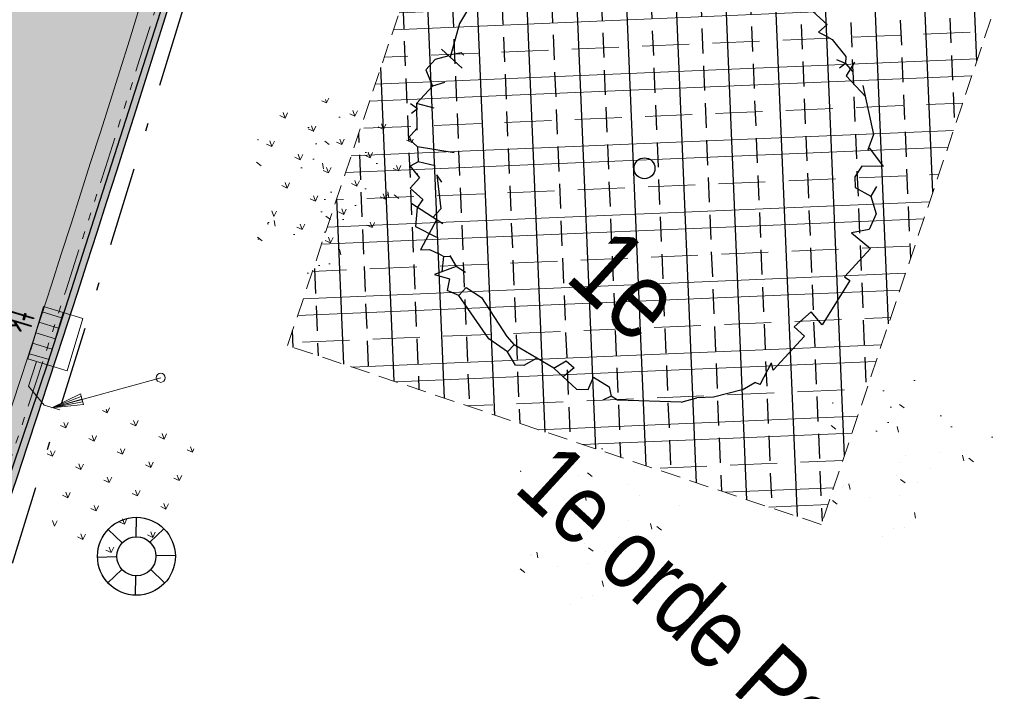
# Model space of a CAD drawing. Header units: metres. Extents: x 111546 to 149831, y 498798 to 507863.
# Tile 877 of 1056: x 111952 to 111964, y 501779 to 501788. Entities that reach past the tile are written whole.
import ezdxf
from ezdxf.enums import TextEntityAlignment as Align

# ---------------------------------------------------------------- set-up
doc = ezdxf.new("R2010")
doc.units = ezdxf.units.M
for name, pattern in [('ACAD_ISO14W100', [24, 12, -3, 0, -3, 0, -3, 0, -3]), ('DASHDOT', [25.4, 12.7, -6.35, 0, -6.35]), ('DASHED', [19.05, 12.7, -6.35]), ('VW-1-1_STREEP', [2, 1, -1])]:
    doc.linetypes.add(name, pattern=pattern)
for name, color, linetype in [('1-ontgraven teelaarde tbv grondverbetering bomen', 153, 'Continuous'), ('2-bs-Streng regenwater', 252, 'DASHDOT'), ('3-NW-HV-316010+318010-Afwerken zandbed voor wegfundering en menggranulaat-opp', 20, 'Continuous'), ('3-nw-markering', 7, 'Continuous'), ('3-vw-band-trb-13-15x25', 230, 'Continuous'), ('3-vw-lichtmast- ter (ver)plaatsen-verwijderen', 200, 'Continuous'), ('4-nw-boom tekst', 7, 'Continuous')]:
    doc.layers.add(name, color=color, linetype=linetype)
for name, color, linetype, lineweight in [('2-nw-inlaat-hwa 125', 160, 'Continuous', 15), ('2-YY-kolkleiding HWA 125mm', 150, 'Continuous', 15), ('3-nw-band-trb18-20x20-achterkant-betonrug', 20, 'ACAD_ISO14W100', 13), ('3-nw-band-trb18-20x20-voorkant-betonrug', 20, 'Continuous', 13), ('3-nw-kolk trottoir', 7, 'Continuous', 13), ('4-bs-gras', 253, 'Continuous', 9), ('4-nw materiaalscheiding-groen', 210, 'DASHED', 13), ('4-nw-boom 1e grootte', 7, 'Continuous', 35), ('4-nw-gazon', 7, 'Continuous', 5), ('4-nw-grondverbetering moerige grond', 94, 'Continuous', 15)]:
    doc.layers.add(name, color=color, linetype=linetype, lineweight=lineweight)
doc.layers.add('3-nw-menggranulaat', color=7, linetype='Continuous', lineweight=13, true_color=0xebebeb)
doc.styles.get("Standard").update_dxf_attribs({"font": 'isocp-ie.shx'})
doc.styles.add('Zaanstad', font='ARIALN.TTF')

# ---------------------------------------------------------------- blocks, each defined once
blk = doc.blocks.new('Q21')
at = {"color": 0, "linetype": 'ByBlock', "lineweight": -2}
for p, q in [((-0.003, 0.25), (0.001, 0.5)), ((-0.181, 0.172), (-0.363, 0.343)), ((0.173, 0.18), (0.351, 0.353)), ((0.25, 0.008), (0.5, 0.015)), ((-0.25, -0.008), (-0.5, -0.015)), ((-0.186, -0.167), (-0.365, -0.341)), ((-0.01, -0.25), (-0.014, -0.5)), ((0.183, -0.171), (0.357, -0.336))]:
    blk.add_line(p, q, dxfattribs=at)
for radius in [0.498, 0.25]:
    blk.add_circle((0, 0), radius, dxfattribs=at)
blk = doc.blocks.new('4-boom 1e grootte')
at = {"lineweight": 30}
for p, q in [((0.229, 2.932), (0.476, 2.932)), ((0.476, 2.932), (0.462, 2.786)), ((0.462, 2.786), (0.543, 2.812)), ((0.543, 2.812), (0.654, 2.836)), ((0.654, 2.836), (0.929, 2.795)), ((0.929, 2.795), (0.984, 2.726)), ((1.061, 2.816), (1.101, 2.616)), ((0.984, 2.726), (0.874, 2.685)), ((0.984, 2.726), (0.97, 2.63)), ((0.984, 2.726), (1.121, 2.713)), ((1.34, 2.671), (1.862, 2.301)), ((1.101, 2.616), (1.459, 2.587)), ((1.862, 2.301), (1.944, 2.109)), ((1.944, 2.109), (1.944, 2.136)), ((1.944, 2.136), (1.944, 2.109)), ((1.944, 2.136), (2.232, 2.081)), ((2.232, 2.081), (2.027, 1.903)), ((2.027, 1.903), (2.054, 1.738)), ((2.342, 1.834), (2.37, 1.697)), ((2.054, 1.738), (2.15, 1.642)), ((2.15, 1.642), (2.37, 1.697)), ((2.37, 1.697), (2.575, 1.574)), ((2.575, 1.574), (2.644, 1.368)), ((2.644, 1.368), (2.507, 1.183)), ((2.507, 1.183), (2.822, 1.203)), ((2.822, 1.203), (2.822, 0.709)), ((2.822, 0.709), (2.905, 0.723)), ((2.905, 0.723), (3.028, 0.064)), ((-3.078, 0.16), (-2.996, -0.238)), ((2.809, 0.092), (2.781, -0.196)), ((3.028, 0.064), (2.809, 0.092)), ((-2.996, -0.238), (-2.79, -0.635)), ((2.781, -0.196), (2.96, -0.196)), ((2.96, -0.196), (2.96, -0.786)), ((-2.721, -0.498), (-2.804, -0.608)), ((-2.68, -0.498), (-2.721, -0.498)), ((-2.941, -0.635), (-2.584, -0.635)), ((-2.817, -0.635), (-2.913, -0.786)), ((2.96, -1.033), (2.877, -0.732)), ((2.96, -0.786), (2.877, -0.732)), ((-2.913, -0.786), (-2.913, -0.965)), ((-2.913, -0.965), (-2.707, -1.061)), ((-2.625, -0.924), (-2.707, -1.061)), ((-2.707, -1.061), (-2.707, -1.363)), ((2.836, -1.239), (2.891, -1.061)), ((2.96, -1.033), (2.891, -1.061)), ((-2.502, -1.253), (-2.707, -1.363)), ((2.836, -1.239), (2.63, -1.555)), ((-2.707, -1.363), (-2.474, -1.61)), ((-2.653, -1.404), (-2.762, -1.418)), ((-2.653, -1.404), (-2.666, -1.5)), ((-1.925, -1.5), (-2.323, -1.761)), ((-2.488, -1.761), (-2.488, -1.595)), ((2.63, -1.555), (2.479, -1.706)), ((-2.323, -1.761), (-2.488, -1.761)), ((-2.323, -1.761), (-2.186, -1.898)), ((2.37, -1.884), (2.479, -1.706)), ((-1.994, -1.788), (-2.186, -1.898)), ((-1.788, -1.884), (-1.898, -1.857)), ((-1.898, -1.857), (-1.569, -2.145)), ((2.37, -1.884), (1.752, -2.419)), ((-2.186, -1.898), (-2.227, -2.008)), ((-2.227, -2.008), (-2.035, -2.035)), ((-2.035, -2.035), (-2.035, -2.213)), ((-2.035, -2.213), (-1.816, -2.213)), ((-1.816, -2.213), (-1.802, -2.337)), ((-1.569, -2.145), (-1.569, -2.294)), ((-1.418, -2.268), (-1.898, -2.351)), ((-1.802, -2.337), (-1.651, -2.529)), ((-1.513, -2.285), (-1.404, -2.707)), ((1.327, -2.406), (1.56, -2.364)), ((1.56, -2.364), (1.656, -2.433)), ((-1.651, -2.529), (-1.363, -2.447)), ((-1.061, -2.515), (-1.129, -2.57)), ((-1.075, -2.502), (-1.061, -2.515)), ((-1.061, -2.515), (-0.924, -2.557)), ((0.874, -2.666), (0.929, -2.488)), ((0.929, -2.488), (1.066, -2.488)), ((1.066, -2.488), (1.039, -2.666)), ((1.382, -2.57), (1.327, -2.406)), ((1.656, -2.433), (1.615, -2.543)), ((1.752, -2.419), (1.656, -2.433)), ((-1.404, -2.707), (-1.322, -2.625)), ((-1.322, -2.625), (-1.198, -2.584)), ((-1.129, -2.57), (-1.198, -2.584)), ((-1.129, -2.57), (-1.014, -2.729)), ((-0.924, -2.557), (-1.061, -2.817)), ((-0.786, -2.529), (-0.924, -2.557)), ((-0.649, -2.666), (-0.416, -2.625)), ((-0.416, -2.625), (0.16, -2.776)), ((1.272, -2.666), (1.382, -2.57)), ((-1.061, -2.817), (-0.88, -2.728)), ((-0.88, -2.728), (-0.8, -2.858)), ((-0.649, -2.804), (-0.649, -2.666)), ((0.874, -2.666), (0.298, -2.79)), ((0.628, -2.719), (0.572, -2.9)), ((0.874, -2.666), (1.272, -2.666)), ((-0.649, -2.804), (-0.8, -2.858)), ((0.009, -2.954), (-0.649, -2.804)), ((0.16, -2.776), (0.298, -2.79)), ((0.298, -2.79), (0.298, -2.913)), ((0.298, -2.913), (0.009, -2.954)), ((0.49, -2.968), (0.298, -2.913)), ((0.572, -2.9), (0.49, -2.968))]:
    blk.add_line(p, q, dxfattribs=at)
blk.add_circle((0, 0), 0.134, dxfattribs=at)
at = {"layer": '4-nw materiaalscheiding-groen', "color": 7, "style": 'Zaanstad'}
blk.add_text(' 1e', height=1, dxfattribs=at).set_placement((-0.122, -1.744))
at = {"layer": '4-nw-boom tekst', "style": 'Zaanstad'}
blk.add_attdef('BOOMSOORT', text='', height=0.9, dxfattribs=at).set_placement((2.842, 1.834), align=Align.BOTTOM_LEFT)
blk = doc.blocks.new('straatkolk_M')
at = {"linetype": 'Continuous'}
for p, q in [((-0.404, 0.475), (-0.569, -0.255)), ((0.569, 0.255), (-0.404, 0.475)), ((0.569, 0.255), (0.404, -0.475)), ((0.404, -0.475), (-0.569, -0.255))]:
    blk.add_line(p, q, dxfattribs=at)
blk = doc.blocks.new('*U738')
blk.add_line((0.225, 0), (-0.225, 0))
for points in [[(-0.28, -0.262), (-0.28, 0)], [(0, -0.262), (0, 0)], [(-0.14, -0.262), (-0.14, 0)], [(0.14, -0.262), (0.14, 0)], [(0.28, -0.262), (0.28, 0)], [(0.349, -0.262), (-0.349, -0.262)]]:
    blk.add_lwpolyline(points)
at = {"xscale": -0.7000000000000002, "yscale": 0.7000000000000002, "zscale": 0.7000000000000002, "rotation": 347.2593789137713}
blk.add_blockref('straatkolk_M', (0, -0.262), dxfattribs=at)
at = {"linetype": 'DASHDOT', "lineweight": 5, "width": 0.665014}
blk.add_text('tk', height=0.3703, rotation=179.9746, dxfattribs=at).set_placement((0.214, 0.438))
blk = doc.blocks.new('2-inlaat')
for p, q in [((-1.728, 2.693), (0, 0)), ((0, 0), (-0.357, 0.822))]:
    blk.add_line(p, q)
blk.add_lwpolyline([(-0.357, 0.822), (-0.618, 0.653), (0, 0), (-0.424, 0.781), (-0.552, 0.694), (0, 0), (-0.491, 0.739)])
blk.add_circle((-1.728, 2.693), 0.128)

msp = doc.modelspace()

# ---------------------------------------------------------------- hatches: boundary and pattern name
at = {"layer": '1-ontgraven teelaarde tbv grondverbetering bomen', "ltscale": 10}
h = msp.add_hatch(dxfattribs=at)
h.set_pattern_fill('ANSI33', color=256, scale=0.1, angle=90)
h.set_pattern_definition([(92.41437, (111779.7938, 501456.31576), (-0.6344363, -0.0267502), []), (92.41437, (111780.0976, 501456.64635), (-0.6344363, -0.0267502), [0.3175, -0.15875])])
h.paths.add_polyline_path([(111957.6069, 501790.535), (111964.4328, 501788.2444), (111962.1422, 501781.4185), (111955.3163, 501783.7091)])
at = {"layer": '3-nw-menggranulaat', "ltscale": 0.02}
h = msp.add_hatch(color=256, dxfattribs=at)
h.dxf.hatch_style = 1
edge = h.paths.add_edge_path(flags=17)
edge.add_line((111945.4205, 501891.0356), (111945.6729, 501890.794))
edge.add_line((111945.6729, 501890.794), (111945.6874, 501890.807))
edge.add_line((111945.6874, 501890.807), (111945.7046, 501890.8177))
edge.add_line((111945.7046, 501890.8177), (111945.7238, 501890.8259))
edge.add_line((111945.7238, 501890.8259), (111945.7445, 501890.8318))
edge.add_line((111945.7445, 501890.8318), (111945.7662, 501890.8351))
edge.add_line((111945.7662, 501890.8351), (111945.7883, 501890.836))
edge.add_line((111945.7883, 501890.836), (111945.8102, 501890.8344))
edge.add_line((111945.8102, 501890.8344), (111945.8314, 501890.8303))
edge.add_line((111945.8314, 501890.8303), (111945.8513, 501890.8237))
edge.add_line((111945.8513, 501890.8237), (111945.8693, 501890.8145))
edge.add_line((111945.8693, 501890.8145), (111945.8849, 501890.8028))
edge.add_arc((111943.4234, 501888.1077), 3.65, -30.75903, 47.59341, ccw=False)
edge.add_line((111946.56, 501886.241), (111946.396, 501885.9655))
edge.add_line((111946.396, 501885.9655), (111953.9762, 501881.4542))
edge.add_line((111953.9762, 501881.4542), (111958.2826, 501888.69))
edge.add_line((111958.2826, 501888.69), (111956.8741, 501889.9773))
edge.add_line((111956.8741, 501889.9773), (111951.4568, 501894.3664))
edge.add_line((111951.4568, 501894.3664), (111933.3048, 501910.9454))
edge.add_arc((111934.4175, 501912.1637), 1.65, 137.59341, 227.59341, ccw=False)
edge.add_line((111933.1992, 501913.2764), (111952.7546, 501934.6874))
edge.add_line((111952.7546, 501934.6874), (111952.7652, 501934.6999))
edge.add_line((111952.7652, 501934.6999), (111952.7884, 501934.7244))
edge.add_line((111952.7884, 501934.7244), (111958.8189, 501941.3271))
edge.add_arc((111962.9907, 501937.5168), 5.65, 65.58791, 137.59341, ccw=False)
edge.add_line((111965.3258, 501942.6617), (111990.2953, 501931.3286))
edge.add_line((111990.2953, 501931.3286), (111992.5123, 501928.7742))
edge.add_line((111992.5123, 501928.7742), (111996.2832, 501938.3855))
edge.add_line((111996.2832, 501938.3855), (111993.0828, 501937.6602))
edge.add_line((111993.0828, 501937.6602), (111947.8566, 501958.1872))
edge.add_line((111947.8566, 501958.1872), (111944.1829, 501950.2846))
edge.add_line((111944.1829, 501950.2846), (111946.0273, 501949.4554))
edge.add_arc((111943.3152, 501943.3934), 6.641, -41.72574, 65.89655, ccw=False)
edge.add_line((111948.2716, 501938.9734), (111948.2104, 501938.9056))
edge.add_line((111948.2104, 501938.9056), (111948.1767, 501938.8686))
edge.add_line((111948.1767, 501938.8686), (111919.7385, 501908.7564))
edge.add_line((111919.7385, 501908.7564), (111924.5965, 501904.3126))
edge.add_line((111924.5965, 501904.3126), (111926.7841, 501906.8548))
edge.add_line((111926.7841, 501906.8548), (111926.8718, 501906.9396))
edge.add_arc((111927.9845, 501905.4644), 1.8478, 39.9448, 127.02577, ccw=False)
edge.add_line((111929.4011, 501906.6508), (111929.3935, 501906.5287))
edge.add_line((111929.3935, 501906.5287), (111929.4066, 501906.5141))
edge.add_line((111929.4066, 501906.5141), (111929.4175, 501906.497))
edge.add_line((111929.4175, 501906.497), (111929.426, 501906.4777))
edge.add_line((111929.426, 501906.4777), (111929.4321, 501906.4569))
edge.add_line((111929.4321, 501906.4569), (111929.4359, 501906.4352))
edge.add_line((111929.4359, 501906.4352), (111929.4371, 501906.4131))
edge.add_line((111929.4371, 501906.4131), (111929.4359, 501906.3911))
edge.add_line((111929.4359, 501906.3911), (111929.4321, 501906.3699))
edge.add_line((111929.4321, 501906.3699), (111929.4257, 501906.35))
edge.add_line((111929.4257, 501906.35), (111929.4167, 501906.3319))
edge.add_line((111929.4167, 501906.3319), (111929.338, 501906.2428))
edge.add_line((111929.338, 501906.2428), (111945.4205, 501891.0356))
edge = h.paths.add_edge_path()
edge.add_line((111939.0689, 501884.2217), (111923.2649, 501898.6751))
edge.add_line((111923.2649, 501898.6751), (111923.0035, 501899.3073))
edge.add_line((111923.0035, 501899.3073), (111922.989, 501899.2943))
edge.add_line((111922.989, 501899.2943), (111922.9719, 501899.2837))
edge.add_line((111922.9719, 501899.2837), (111922.9527, 501899.2756))
edge.add_line((111922.9527, 501899.2756), (111922.932, 501899.2699))
edge.add_line((111922.932, 501899.2699), (111922.9104, 501899.2666))
edge.add_line((111922.9104, 501899.2666), (111922.8883, 501899.2659))
edge.add_line((111922.8883, 501899.2659), (111922.8665, 501899.2676))
edge.add_line((111922.8665, 501899.2676), (111922.8453, 501899.2718))
edge.add_line((111922.8453, 501899.2718), (111922.8254, 501899.2785))
edge.add_line((111922.8254, 501899.2785), (111922.8074, 501899.2877))
edge.add_line((111922.8074, 501899.2877), (111922.7918, 501899.2994))
edge.add_line((111922.7918, 501899.2994), (111922.7244, 501899.361))
edge.add_arc((111923.7904, 501900.8134), 1.8016, 142.46827, 233.72181, ccw=False)
edge.add_line((111922.3617, 501901.9109), (111924.5902, 501904.3072))
edge.add_line((111924.5902, 501904.3072), (111919.7344, 501908.7519))
edge.add_line((111919.7344, 501908.7519), (111909.1625, 501897.0827))
edge.add_line((111909.1625, 501897.0827), (111913.8523, 501892.7753))
edge.add_line((111913.8523, 501892.7753), (111915.8761, 501894.9148))
edge.add_arc((111917.0874, 501893.8799), 1.5932, 61.0323, 139.48943, ccw=False)
edge.add_line((111917.8591, 501895.2738), (111918.9555, 501894.4073))
edge.add_line((111918.9555, 501894.4073), (111918.9686, 501894.3928))
edge.add_line((111918.9686, 501894.3928), (111918.9794, 501894.3756))
edge.add_line((111918.9794, 501894.3756), (111918.9879, 501894.3564))
edge.add_line((111918.9879, 501894.3564), (111918.9939, 501894.3357))
edge.add_line((111918.9939, 501894.3357), (111918.9976, 501894.314))
edge.add_line((111918.9976, 501894.314), (111918.9988, 501894.2919))
edge.add_line((111918.9988, 501894.2919), (111918.9974, 501894.27))
edge.add_line((111918.9974, 501894.27), (111918.9936, 501894.2488))
edge.add_line((111918.9936, 501894.2488), (111918.9871, 501894.2289))
edge.add_line((111918.9871, 501894.2289), (111918.9781, 501894.2108))
edge.add_line((111918.9781, 501894.2108), (111918.9664, 501894.1952))
edge.add_line((111918.9664, 501894.1952), (111937.2225, 501877.2639))
edge.add_line((111937.2225, 501877.2639), (111937.3506, 501877.4043))
edge.add_line((111937.3506, 501877.4043), (111937.3651, 501877.4173))
edge.add_line((111937.3651, 501877.4173), (111937.3822, 501877.4279))
edge.add_line((111937.3822, 501877.4279), (111937.4014, 501877.4361))
edge.add_line((111937.4014, 501877.4361), (111937.4221, 501877.4419))
edge.add_line((111937.4221, 501877.4419), (111937.4437, 501877.4452))
edge.add_line((111937.4437, 501877.4452), (111937.4658, 501877.446))
edge.add_line((111937.4658, 501877.446), (111937.4876, 501877.4444))
edge.add_line((111937.4876, 501877.4444), (111937.5088, 501877.4403))
edge.add_line((111937.5088, 501877.4403), (111937.5286, 501877.4336))
edge.add_line((111937.5286, 501877.4336), (111937.5466, 501877.4245))
edge.add_line((111937.5466, 501877.4245), (111937.5622, 501877.4128))
edge.add_line((111937.5622, 501877.4128), (111938.7544, 501876.3239))
edge.add_arc((111936.2929, 501873.6289), 3.65, -30.75903, 47.59341, ccw=False)
edge.add_line((111939.4294, 501871.7622), (111938.385, 501870.0074))
edge.add_arc((111935.2485, 501871.8741), 3.65, 245.34011, 329.24097, ccw=False)
edge.add_line((111933.7256, 501868.557), (111929.0206, 501864.0685))
edge.add_arc((111924.456, 501860.7388), 5.65, -42.41791, 36.11015, ccw=False)
edge.add_line((111928.6271, 501856.9276), (111889.9448, 501814.5917))
edge.add_line((111889.9448, 501814.5917), (111889.9191, 501814.5632))
edge.add_line((111889.9191, 501814.5632), (111886.2337, 501810.5301))
edge.add_arc((111888.7069, 501808.2704), 3.35, 137.58209, 197.54111)
edge.add_line((111885.5126, 501807.2607), (111890.1896, 501792.4643))
edge.add_arc((111884.8023, 501790.7615), 5.65, -42.58489, 17.54111, ccw=False)
edge.add_line((111888.9623, 501786.9382), (111860.4469, 501755.9116))
edge.add_line((111860.4469, 501755.9116), (111859.2031, 501754.8538))
edge.add_arc((111856.663, 501757.1884), 3.45, 227.41511, 317.41511, ccw=False)
edge.add_line((111854.3284, 501754.6482), (111853.4568, 501755.1777))
edge.add_line((111853.4568, 501755.1777), (111841.6617, 501766.0181))
edge.add_line((111841.6617, 501766.0181), (111839.7535, 501767.7719))
edge.add_line((111839.7535, 501767.7719), (111835.8964, 501763.5751))
edge.add_line((111835.8964, 501763.5751), (111836.3161, 501763.1893))
edge.add_line((111836.3161, 501763.1893), (111876.9192, 501725.8727))
edge.add_line((111876.9192, 501725.8727), (111896.1196, 501708.2263))
edge.add_line((111896.1196, 501708.2263), (111899.9767, 501712.4231))
edge.add_line((111899.9767, 501712.4231), (111865.4492, 501744.1559))
edge.add_line((111865.4492, 501744.1559), (111865.3726, 501744.498))
edge.add_arc((111868.3838, 501747.7744), 4.45, 137.6472, 227.41511, ccw=False)
edge.add_line((111865.0952, 501750.7724), (111898.3784, 501787.2824))
edge.add_arc((111895.9027, 501789.5392), 3.35, 317.64716, 383.53609)
edge.add_line((111898.974, 501790.877), (111897.9326, 501793.2678))
edge.add_line((111897.9326, 501793.2678), (111893.2508, 501804.0168))
edge.add_arc((111897.6973, 501805.9535), 4.85, 137.58209, 203.53609, ccw=False)
edge.add_line((111894.1169, 501809.225), (111896.1368, 501811.4357))
edge.add_line((111896.1368, 501811.4357), (111933.9229, 501852.7908))
edge.add_arc((111938.094, 501848.9797), 5.65, 58.6164, 137.58209, ccw=False)
edge.add_line((111941.0363, 501853.8031), (111953.1191, 501846.4325))
edge.add_line((111953.1191, 501846.4325), (111956.6082, 501852.1523))
edge.add_line((111956.6082, 501852.1523), (111946.6541, 501858.2243))
edge.add_arc((111949.5965, 501863.0477), 5.65, 149.24097, 238.6164, ccw=False)
edge.add_line((111944.7413, 501865.9373), (111953.9493, 501881.412))
edge.add_line((111953.9493, 501881.412), (111946.3755, 501885.9311))
edge.add_line((111946.3755, 501885.9311), (111945.5156, 501884.4862))
edge.add_arc((111942.3791, 501886.3529), 3.65, 227.59341, 329.24097, ccw=False)
edge.add_line((111939.9176, 501883.6579), (111939.889, 501883.6834))
edge.add_line((111939.889, 501883.6834), (111939.8577, 501883.7108))
edge.add_line((111939.8577, 501883.7108), (111939.7902, 501883.77))
edge.add_line((111939.7902, 501883.77), (111939.7218, 501883.8337))
edge.add_line((111939.7218, 501883.8337), (111939.6895, 501883.8666))
edge.add_line((111939.6895, 501883.8666), (111939.6596, 501883.8999))
edge.add_line((111939.6596, 501883.8999), (111939.6328, 501883.9333))
edge.add_line((111939.6328, 501883.9333), (111939.6101, 501883.9666))
edge.add_line((111939.6101, 501883.9666), (111939.5924, 501883.9996))
edge.add_line((111939.5924, 501883.9996), (111939.5804, 501884.032))
edge.add_line((111939.5804, 501884.032), (111939.5751, 501884.0637))
edge.add_line((111939.5751, 501884.0637), (111939.5772, 501884.0942))
edge.add_line((111939.5772, 501884.0942), (111939.5814, 501884.109))
edge.add_line((111939.5814, 501884.109), (111939.5877, 501884.1235))
edge.add_line((111939.5877, 501884.1235), (111939.5963, 501884.1376))
edge.add_line((111939.5963, 501884.1376), (111939.3596, 501884.0053))
edge.add_line((111939.3596, 501884.0053), (111939.0689, 501884.2217))
edge = h.paths.add_edge_path(flags=17)
edge.add_line((111933.0577, 501869.1111), (111912.895, 501887.549))
edge.add_line((111912.895, 501887.549), (111912.8805, 501887.5359))
edge.add_line((111912.8805, 501887.5359), (111912.8633, 501887.5253))
edge.add_line((111912.8633, 501887.5253), (111912.8441, 501887.517))
edge.add_line((111912.8441, 501887.517), (111912.8234, 501887.5112))
edge.add_line((111912.8234, 501887.5112), (111912.8017, 501887.5079))
edge.add_line((111912.8017, 501887.5079), (111912.7796, 501887.507))
edge.add_line((111912.7796, 501887.507), (111912.7577, 501887.5086))
edge.add_line((111912.7577, 501887.5086), (111912.7366, 501887.5127))
edge.add_line((111912.7366, 501887.5127), (111912.7167, 501887.5193))
edge.add_line((111912.7167, 501887.5193), (111912.6986, 501887.5285))
edge.add_line((111912.6986, 501887.5285), (111912.683, 501887.5402))
edge.add_line((111912.683, 501887.5402), (111912.2714, 501887.9162))
edge.add_arc((111913.4223, 501889.4072), 1.8836, 145.26236, 232.33447, ccw=False)
edge.add_line((111911.8745, 501890.4805), (111913.8494, 501892.7722))
edge.add_line((111913.8494, 501892.7722), (111909.1549, 501897.0744))
edge.add_line((111909.1549, 501897.0744), (111901.8785, 501889.0129))
edge.add_line((111901.8785, 501889.0129), (111928.2662, 501864.9107))
edge.add_arc((111924.456, 501860.7388), 5.65, 37.7584, 47.59468, ccw=False)
edge.add_line((111928.9229, 501864.1984), (111933.6754, 501868.5805))
edge.add_arc((111935.2485, 501871.8741), 3.65, 233.53134, 244.47053, ccw=False)
edge.add_line((111933.079, 501868.9388), (111933.0701, 501868.9465))
edge.add_line((111933.0701, 501868.9465), (111933.0624, 501868.9556))
edge.add_line((111933.0624, 501868.9556), (111933.0558, 501868.9659))
edge.add_line((111933.0558, 501868.9659), (111933.0502, 501868.9772))
edge.add_line((111933.0502, 501868.9772), (111933.0458, 501868.9893))
edge.add_line((111933.0458, 501868.9893), (111933.0424, 501869.0021))
edge.add_line((111933.0424, 501869.0021), (111933.039, 501869.0288))
edge.add_line((111933.039, 501869.0288), (111933.0399, 501869.056))
edge.add_line((111933.0399, 501869.056), (111933.0451, 501869.0822))
edge.add_line((111933.0451, 501869.0822), (111933.0493, 501869.0944))
edge.add_line((111933.0493, 501869.0944), (111933.0545, 501869.1059))
edge.add_line((111933.0545, 501869.1059), (111933.0608, 501869.1163))
edge.add_line((111933.0608, 501869.1163), (111933.0682, 501869.1256))
edge.add_line((111933.0682, 501869.1256), (111933.0577, 501869.1111))
edge = h.paths.add_edge_path()
edge.add_line((111992.5179, 501928.7676), (111994.7292, 501926.2197))
edge.add_line((111994.7292, 501926.2197), (111992.7618, 501920.8852))
edge.add_line((111992.7618, 501920.8852), (111990.9535, 501916.2577))
edge.add_line((111990.9535, 501916.2577), (111987.3966, 501907.1552))
edge.add_line((111987.3966, 501907.1552), (111984.5685, 501905.9622))
edge.add_line((111984.5685, 501905.9622), (111979.6175, 501893.2924))
edge.add_line((111979.6175, 501893.2924), (111980.8658, 501890.4421))
edge.add_line((111980.8658, 501890.4421), (111966.3394, 501853.2677))
edge.add_arc((112199.3326, 501762.2227), 250.15, 158.656294, 158.959504)
edge.add_line((111965.8609, 501852.0335), (111958.2211, 501851.1683))
edge.add_line((111958.2211, 501851.1683), (111956.6509, 501852.1262))
edge.add_line((111956.6509, 501852.1262), (111953.1617, 501846.4064))
edge.add_line((111953.1617, 501846.4064), (111954.801, 501845.4065))
edge.add_line((111954.801, 501845.4065), (111961.2929, 501839.1012))
edge.add_arc((112172.9168, 501770.2756), 222.5345, 161.984141, 163.432257)
edge.add_line((111959.6211, 501833.7311), (111947.8873, 501794.3967))
edge.add_arc((111619.3818, 501892.3933), 342.8107, 334.016078, 343.389614, ccw=False)
edge.add_line((111927.5402, 501742.2014), (111914.6403, 501718.2034))
edge.add_arc((111619.3446, 501892.406), 342.85, 327.803063, 329.462534, ccw=False)
edge.add_line((111909.4717, 501709.7249), (111902.159, 501710.4174))
edge.add_line((111902.159, 501710.4174), (111900.0135, 501712.3893))
edge.add_line((111900.0135, 501712.3893), (111896.1564, 501708.1925))
edge.add_line((111896.1564, 501708.1925), (111898.3692, 501706.1588))
edge.add_line((111898.3692, 501706.1588), (111901.9376, 501698.2777))
edge.add_arc((111620.0913, 501891.8095), 341.8946, 319.976566, 325.524268, ccw=False)
edge.add_line((111881.9079, 501671.9368), (111875.8132, 501664.6874))
edge.add_line((111875.8132, 501664.6874), (111881.8015, 501659.8582))
edge.add_line((111881.8015, 501659.8582), (111887.6852, 501667.154))
edge.add_arc((111619.6416, 501892.2362), 350.0133, 319.979072, 330.881819)
edge.add_line((111925.4195, 501721.9153), (111934.2415, 501738.8209))
edge.add_arc((111619.6416, 501892.2362), 350.0133, 334.00373, 336.636623)
edge.add_line((111940.9568, 501753.4345), (111946.615, 501767.3333))
edge.add_arc((111619.5305, 501892.3164), 350.15, 339.087525, 343.389614)
edge.add_line((111955.069, 501792.2218), (111966.8024, 501831.5546))
edge.add_arc((112199.5184, 501762.133), 242.85, 158.656294, 163.389614, ccw=False)
edge.add_line((111973.3246, 501850.5211), (111996.8969, 501910.8449))
edge.add_line((111996.8969, 501910.8449), (111999.7725, 501918.2039))
edge.add_line((111999.7725, 501918.2039), (112014.2094, 501957.3484))
edge.add_line((112014.2094, 501957.3484), (112017.327, 501965.8015))
edge.add_line((112017.327, 501965.8015), (112023.9953, 501969.4553))
edge.add_line((112023.9953, 501969.4553), (112025.9918, 501974.4606))
edge.add_line((112025.9918, 501974.4606), (112023.5855, 501976.2269))
edge.add_line((112023.5855, 501976.2269), (112024.3517, 501978.5545))
edge.add_line((112024.3517, 501978.5545), (112022.3088, 501979.3064))
edge.add_line((112022.3088, 501979.3064), (112022.8152, 501980.6823))
edge.add_line((112022.8152, 501980.6823), (112015.7803, 501983.2979))
edge.add_line((112015.7803, 501983.2979), (112012.7309, 501975.0297))
edge.add_line((112012.7309, 501975.0297), (111999.4836, 501939.1108))
edge.add_line((111999.4836, 501939.1108), (111996.2923, 501938.3876))
edge.add_line((111996.2923, 501938.3876), (111992.5179, 501928.7676))
edge = h.paths.add_edge_path()
edge.add_line((112022.6664, 501569.4539), (112021.9525, 501567.8914))
edge.add_arc((112022.5437, 501567.6213), 0.65, 155.44535, 245.26702)
edge.add_line((112022.2718, 501567.0309), (112030.4099, 501563.2821))
edge.add_arc((112030.6818, 501563.8725), 0.65, 245.26702, 335.61275)
edge.add_line((112031.2738, 501563.6041), (112031.7526, 501564.6357))
edge.add_line((112031.7526, 501564.6357), (112037.7391, 501577.621))
edge.add_line((112037.7391, 501577.621), (112039.5258, 501581.518))
edge.add_line((112039.5258, 501581.518), (112043.4029, 501579.7321))
edge.add_line((112043.4029, 501579.7321), (112042.2053, 501577.1324))
edge.add_arc((112042.7957, 501576.8604), 0.65, 155.26702, 244.8963)
edge.add_line((112042.5199, 501576.2718), (112043.6841, 501575.7264))
edge.add_line((112043.6841, 501575.7264), (112037.3742, 501562.0284))
edge.add_line((112037.3742, 501562.0284), (112036.9034, 501561.0065))
edge.add_arc((112037.4938, 501560.7346), 0.65, 155.26702, 245.26702)
edge.add_line((112037.2219, 501560.1442), (112070.2963, 501544.9086))
edge.add_line((112070.2963, 501544.9086), (112090.0758, 501535.7972))
edge.add_line((112090.0758, 501535.7972), (112106.9799, 501528.0104))
edge.add_line((112106.9799, 501528.0104), (112102.6804, 501518.6766))
edge.add_line((112102.6804, 501518.6766), (112096.6219, 501521.4671))
edge.add_line((112096.6219, 501521.4671), (112098.0341, 501524.5333))
edge.add_line((112098.0341, 501524.5333), (112072.1423, 501536.474))
edge.add_line((112072.1423, 501536.474), (112068.2561, 501528.0329))
edge.add_line((112068.2561, 501528.0329), (112094.1523, 501516.1055))
edge.add_line((112094.1523, 501516.1055), (112096.6009, 501521.4217))
edge.add_line((112096.6009, 501521.4217), (112102.6595, 501518.6312))
edge.add_line((112102.6595, 501518.6312), (112097.7794, 501508.0373))
edge.add_line((112097.7794, 501508.0373), (112065.7267, 501522.8023))
edge.add_line((112065.7267, 501522.8023), (112072.124, 501536.69))
edge.add_line((112072.124, 501536.69), (112023.5558, 501559.0627))
edge.add_arc((112021.6103, 501554.8393), 4.65, 65.26702, 155.26702)
edge.add_line((112017.3868, 501556.7848), (112004.8207, 501529.5055))
edge.add_line((112004.8207, 501529.5055), (111991.5629, 501500.7245))
edge.add_line((111991.5629, 501500.7245), (111991.191, 501493.9811))
edge.add_line((111991.191, 501493.9811), (111981.4392, 501500.8561))
edge.add_line((111981.4392, 501500.8561), (111985.3353, 501503.2189))
edge.add_line((111985.3353, 501503.2189), (111995.4999, 501525.2871))
edge.add_line((111995.4999, 501525.2871), (112013.4446, 501564.2406))
edge.add_line((112013.4446, 501564.2406), (112022.0681, 501582.9609))
edge.add_line((112022.0681, 501582.9609), (112027.6993, 501580.3669))
edge.add_line((112027.6993, 501580.3669), (112027.4871, 501579.9062))
edge.add_line((112027.4871, 501579.9062), (112022.6664, 501569.4539))
at = {"layer": '4-bs-gras'}
h = msp.add_hatch(dxfattribs=at)
h.set_pattern_fill('AGR-KRUIDEN', color=256, scale=0.04, pattern_type=2)
h.set_pattern_definition([(110.0468, (111934.51632, 501774.22028), (-0.3626612, 0.1687508), [0.075, -0.4906854]), (65.0468, (111934.51632, 501774.2203), (-0.362661, 0.168751), [0.075, -0.325]), (155.0468, (111934.51632, 501774.2203), (-0.168751, -0.362661), [0.075, -0.325])])
h.paths.add_polyline_path([(111956.9323, 501786.415), (111956.2154, 501787.0072), (111955.5606, 501786.7682), (111954.9875, 501786.7632), (111954.9963, 501785.7526), (111955.2973, 501784.9276), (111956.2274, 501784.9842), (111956.6627, 501785.4895), (111956.8493, 501785.6898)])
h = msp.add_hatch(dxfattribs=at)
h.set_pattern_fill('AGR-KRUIDEN', color=256, scale=0.04, pattern_type=2)
h.set_pattern_definition([(110.0468, (111931.71127, 501770.26002), (-0.3626612, 0.1687508), [0.075, -0.4906854]), (65.0468, (111931.71127, 501770.26002), (-0.362661, 0.168751), [0.075, -0.325]), (155.0468, (111931.71127, 501770.26002), (-0.168751, -0.362661), [0.075, -0.325])])
h.paths.add_polyline_path([(111954.1272, 501782.4548), (111953.4103, 501783.0469), (111952.7556, 501782.808), (111952.1824, 501782.803), (111952.1912, 501781.7923), (111952.4923, 501780.9673), (111953.4224, 501781.0239), (111953.8576, 501781.5292), (111954.0442, 501781.7295)])
at = {"layer": '4-nw-gazon', "ltscale": 0.1}
h = msp.add_hatch(dxfattribs=at)
h.set_pattern_fill('AGR-GRAS_GAZON', color=256, scale=0.5, angle=-46.148, pattern_type=2)
h.set_pattern_definition([(308.76637, (112556.4722, 501056.3856), (0.9624805, 0.0527809), [0, -0.76, 0, -0.85, 0, -0.8125]), (278.76637, (112556.4722, 501056.3856), (1.4302849, -0.8534867), [0, -0.41, 0, -0.685, 0, -0.2625]), (238.76637, (112556.4586, 501057.0004), (0.037241, -1.5566281), [0, -0.25, 0, -0.9, 0, -1.175]), (228.76637, (112556.4586, 501057.0004), (0.4719491, -1.4929976), [0, -0.125, 0, -0.59, 0, -0.675]), (322.26637, (112558.34865, 501057.69736), (0.8731955, 0.27140796), [0.075, -1.04775]), (281.26637, (112554.5396, 501057.61316), (0.83706867, -0.3680336), [0.075, -1.04775])])
edge = h.paths.add_edge_path()
edge.add_arc((111955.8544, 501785.6375), 1.1599, 0, 360)
h = msp.add_hatch(dxfattribs=at)
h.set_pattern_fill('AGR-GRAS_GAZON', color=256, scale=0.5, angle=-46.148, pattern_type=2)
h.set_pattern_definition([(308.76637, (112563.8239, 501053.0187), (0.9624805, 0.0527809), [0, -0.76, 0, -0.85, 0, -0.8125]), (278.76637, (112563.8239, 501053.0187), (1.4302849, -0.8534867), [0, -0.41, 0, -0.685, 0, -0.2625]), (238.76637, (112563.8103, 501053.63354), (0.037241, -1.5566281), [0, -0.25, 0, -0.9, 0, -1.175]), (228.76637, (112563.8103, 501053.6335), (0.4719491, -1.4929976), [0, -0.125, 0, -0.59, 0, -0.675]), (322.26637, (112565.7004, 501054.3305), (0.8731955, 0.27140796), [0.075, -1.04775]), (281.26637, (112561.8913, 501054.2463), (0.83706867, -0.3680336), [0.075, -1.04775])])
edge = h.paths.add_edge_path()
edge.add_arc((111963.2061, 501782.2706), 1.1599, 0, 360)
h = msp.add_hatch(dxfattribs=at)
h.set_pattern_fill('AGR-GRAS_GAZON', color=256, scale=0.5, angle=-46.148, pattern_type=2)
h.set_pattern_definition([(308.76637, (112559.83244, 501052.1446), (0.9624805, 0.0527809), [0, -0.76, 0, -0.85, 0, -0.8125]), (278.76637, (112559.8324, 501052.1446), (1.4302849, -0.8534867), [0, -0.41, 0, -0.685, 0, -0.2625]), (238.76637, (112559.81885, 501052.7595), (0.037241, -1.5566281), [0, -0.25, 0, -0.9, 0, -1.175]), (228.76637, (112559.8188, 501052.7595), (0.4719491, -1.4929976), [0, -0.125, 0, -0.59, 0, -0.675]), (322.26637, (112561.7089, 501053.4564), (0.8731955, 0.27140796), [0.075, -1.04775]), (281.26637, (112557.89984, 501053.3722), (0.83706867, -0.3680336), [0.075, -1.04775])])
edge = h.paths.add_edge_path()
edge.add_arc((111959.2147, 501781.3966), 1.1599, 0, 360)
at = {"layer": '4-nw-grondverbetering moerige grond', "ltscale": 0.03}
h = msp.add_hatch(dxfattribs=at)
h.set_pattern_fill('ACO-BETON_IN HET WERK GESTORT', color=256, scale=0.6, pattern_type=2)
h.set_pattern_definition([(2.41510507, (0, 0), (-0.0379251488, 0.89920058), []), (2.41510507, (0.5789, -0.5321), (-0.0379251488, 0.89920058), [0.6, -0.3]), (2.41510507, (0.2209, -0.203), (-0.0379251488, 0.89920058), [])])
h.paths.add_polyline_path([(111957.6069, 501790.535), (111964.4328, 501788.2444), (111962.1422, 501781.4185), (111955.3163, 501783.7091)])

# ---------------------------------------------------------------- linework, layer by layer
at = {"layer": '2-bs-Streng regenwater', "ltscale": 0.08, "flags": 128}
msp.add_lwpolyline([(111948.659, 501770.737), (111963.966, 501820.398)], dxfattribs=at)
at = {"layer": '2-YY-kolkleiding HWA 125mm', "ltscale": 0.06, "elevation": 0}
msp.add_lwpolyline([(111952.1039, 501783.5044), (111952.0024, 501783.1874), (111952.204, 501782.9468), (111952.4035, 501782.8853)], dxfattribs=at)
at = {"layer": '3-nw-band-trb18-20x20-achterkant-betonrug', "ltscale": 0.05}
msp.add_lwpolyline([(111946.4748, 501767.3869, 0.0187736), (111954.9252, 501792.2646), (111962.588, 501817.9518)], format="xyb", dxfattribs=at)
at = {"layer": '3-nw-band-trb18-20x20-voorkant-betonrug', "ltscale": 0.05}
msp.add_lwpolyline([(111946.2885, 501767.4596, 0.0187726), (111954.7336, 501792.3218), (111962.3436, 501817.8323)], format="xyb", dxfattribs=at)
at = {"layer": '3-NW-HV-316010+318010-Afwerken zandbed voor wegfundering en menggranulaat-opp'}
msp.add_lwpolyline([(111959.6211, 501833.7311), (111947.8873, 501794.3967, -0.0409226), (111927.5402, 501742.2014), (111914.6403, 501718.2034, -0.0072409), (111909.4717, 501709.7249), (111902.159, 501710.4174), (111900.0135, 501712.3893), (111896.1564, 501708.1925), (111898.3692, 501706.1588), (111901.9376, 501698.2777, -0.0242111), (111881.9079, 501671.9368), (111875.8132, 501664.6874), (111881.8015, 501659.8582), (111887.6852, 501667.154, 0.0476081), (111925.4195, 501721.9153), (111934.2415, 501738.8209, 0.0114887), (111940.9568, 501753.4345), (111946.615, 501767.3333, 0.0187736), (111955.069, 501792.2218), (111966.8024, 501831.5546, -0.0206559)], format="xyb", dxfattribs=at)
at = {"layer": '3-nw-markering', "linetype": 'VW-1-1_STREEP', "const_width": 0.1, "flags": 128}
msp.add_lwpolyline([(111884.2225, 501666.6038), (111885.8705, 501668.6474, 0.1025141), (111952.817, 501792.8935), (111964.5504, 501832.2264, -0.0206559), (111971.1358, 501851.3764), (111997.5754, 501919.0382), (112011.3989, 501956.5192)], format="xyb", dxfattribs=at)
at = {"layer": '3-vw-band-trb-13-15x25', "ltscale": 0.1}
msp.add_lwpolyline([(111947.632, 501769.825), (111952.256, 501783.495), (111954.099, 501789.251), (111955.315, 501793.603), (111957.845, 501802.31), (111960.039, 501809.738), (111962.668, 501818.3), (111964.115, 501823.095), (111966.864, 501831.854), (111969.152, 501838.8), (111971.932, 501846.412), (111974.792, 501853.919), (111977.863, 501861.811), (111981.649, 501871.619)], dxfattribs=at)
at = {"layer": '4-nw materiaalscheiding-groen', "ltscale": 0.02}
msp.add_lwpolyline([(111957.6069, 501790.535), (111964.4328, 501788.2444), (111962.1422, 501781.4185), (111955.3163, 501783.7091)], close=True, dxfattribs=at)

# ---------------------------------------------------------------- block references
at = {"layer": '2-nw-inlaat-hwa 125', "xscale": 0.4513648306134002, "yscale": 0.4513648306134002, "zscale": 0.4513648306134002, "rotation": 252.7132091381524}
msp.add_blockref('2-inlaat', (111952.3022, 501782.9121, 0), dxfattribs=at)
at = {"layer": '3-nw-kolk trottoir', "ltscale": 0.05, "rotation": 73.39172436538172}
msp.add_blockref('*U738', (111952.0958, 501783.8711), dxfattribs=at)
at = {"layer": '3-vw-lichtmast- ter (ver)plaatsen-verwijderen'}
msp.add_blockref('Q21', (111953.383, 501781.014), dxfattribs=at)
at = {"layer": '4-nw-boom 1e grootte'}
ref = msp.add_blockref('4-boom 1e grootte', (111963.6488, 501796.4833), dxfattribs=dict(at, rotation=317.4143730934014))
ref.add_attrib('BOOMSOORT', '1e orde Populus Tremula', dxfattribs={"layer": '4-nw-boom tekst', "height": 0.9, "rotation": 317.41437, "style": 'Zaanstad'}).set_placement((111961.7783, 501792.17), align=Align.BOTTOM_LEFT)
ref = msp.add_blockref('4-boom 1e grootte', (111959.8811, 501785.9746), dxfattribs=dict(at, rotation=317.4143730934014))
ref.add_attrib('BOOMSOORT', '1e orde Populus Tremula', dxfattribs={"layer": '4-nw-boom tekst', "height": 0.9, "rotation": 317.41437, "style": 'Zaanstad'}).set_placement((111958.0106, 501781.6613), align=Align.BOTTOM_LEFT)

doc.saveas('drawing.dxf')
